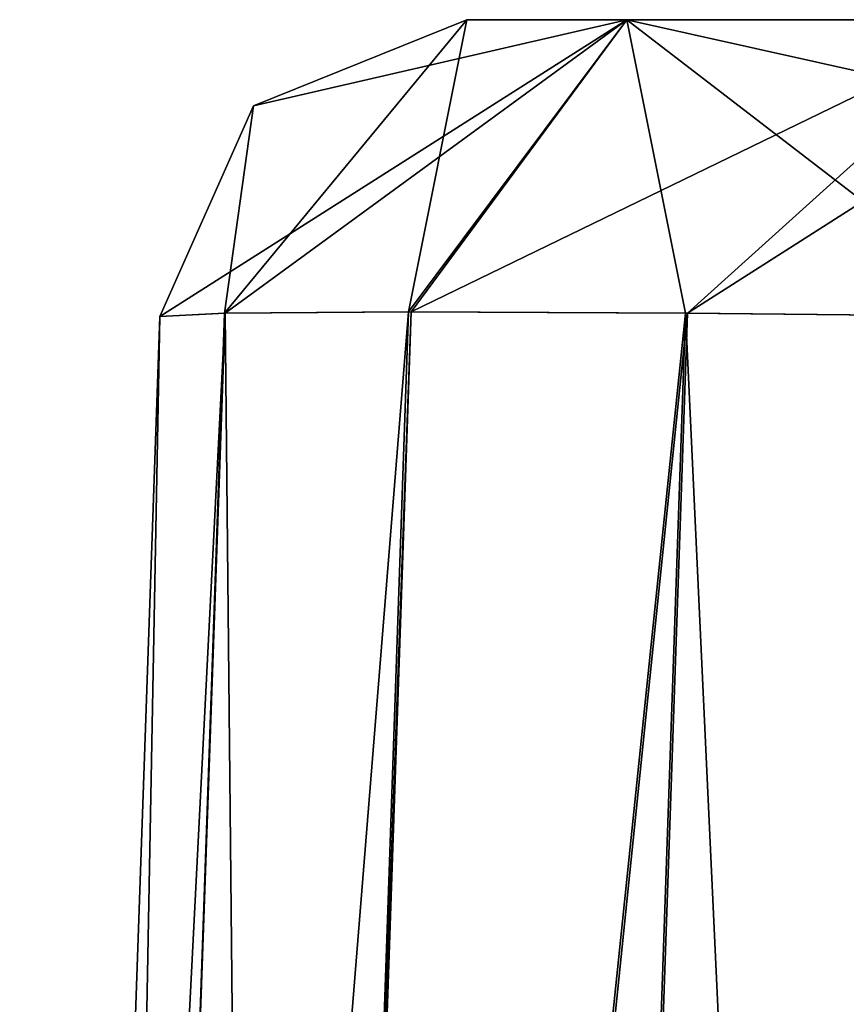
# Model space of a CAD drawing. Header units: inches. Extents: x -9.1 to 9.1, y -1.6 to 4.3.
# Tile 592 of 656: x -5.1 to -4.5, y 2.1 to 2.8. Entities that reach past the tile are written whole.
import ezdxf

# ---------------------------------------------------------------- set-up
doc = ezdxf.new("R2010")
doc.units = ezdxf.units.IN
doc.header["$LTSCALE"] = 65.185185
doc.header["$MEASUREMENT"] = 0
for name, color, linetype in [('17278', 7, 'CONTINUOUS'), ('17292', 7, 'CONTINUOUS'), ('17293', 7, 'CONTINUOUS'), ('18330', 7, 'CONTINUOUS'), ('18354', 7, 'CONTINUOUS'), ('18355', 7, 'CONTINUOUS'), ('18356', 7, 'CONTINUOUS')]:
    doc.layers.add(name, color=color, linetype=linetype)

msp = doc.modelspace()

# ---------------------------------------------------------------- linework, layer by layer
at = {"layer": '17278', "linetype": 'CONTINUOUS'}
for points in [[(-4.79913, 2.795, 8.92434), (-4.68207, 2.795, 9.20708), (-4.79913, 2.795, 6.12565), (-4.79913, 2.795, 8.92434)], [(-4.79913, 2.795, 6.12565), (-4.68207, 2.795, 9.20708), (-4.68208, 2.795, 5.84293), (-4.79913, 2.795, 6.12565)], [(-4.68208, 2.795, 5.84293), (-4.68207, 2.795, 9.20708), (-4.498, 2.795, 8.9), (-4.68208, 2.795, 5.84293)], [(-4.39935, 2.795, 5.72587), (-4.68208, 2.795, 5.84293), (-4.498, 2.795, 8.9), (-4.39935, 2.795, 5.72587)], [(-4.68207, 2.795, 9.20708), (-4.39935, 2.795, 9.32413), (-4.498, 2.795, 8.9), (-4.68207, 2.795, 9.20708)]]:
    msp.add_3dface(points, dxfattribs=at)
at = {"layer": '17292', "linetype": 'CONTINUOUS'}
for points in [[(-4.84199, 2.5811, 9.36497), (-4.79913, 2.795, 8.92434), (-4.97665, 2.58025, 9.16274), (-4.84199, 2.5811, 9.36497)], [(-4.97665, 2.58025, 9.16274), (-4.79913, 2.795, 8.92434), (-4.95543, 2.73185, 8.92437), (-4.97665, 2.58025, 9.16274)], [(-4.68207, 2.795, 9.20708), (-4.79913, 2.795, 8.92434), (-4.84199, 2.5811, 9.36497), (-4.68207, 2.795, 9.20708)], [(-4.68207, 2.795, 9.20708), (-4.84199, 2.5811, 9.36497), (-4.63905, 2.58026, 9.5011), (-4.68207, 2.795, 9.20708)], [(-4.68207, 2.795, 9.20708), (-4.39938, 2.57785, 9.549), (-4.39937, 2.73185, 9.48043), (-4.68207, 2.795, 9.20708)], [(-4.39938, 2.57785, 9.549), (-4.68207, 2.795, 9.20708), (-4.63905, 2.58026, 9.5011), (-4.39938, 2.57785, 9.549)], [(-4.39935, 2.795, 9.32413), (-4.68207, 2.795, 9.20708), (-4.39937, 2.73185, 9.48043), (-4.39935, 2.795, 9.32413)], [(-5.024, 2.57785, 8.92438), (-4.97665, 2.58025, 9.16274), (-4.95543, 2.73185, 8.92437), (-5.024, 2.57785, 8.92438)]]:
    msp.add_3dface(points, dxfattribs=at)
at = {"layer": '17293', "linetype": 'CONTINUOUS'}
for points in [[(-4.84199, 2.5811, 9.36497), (-4.97665, 2.58025, 9.16274), (-5.07909, -0.36132, 9.26613), (-4.84199, 2.5811, 9.36497)], [(-4.94356, -0.35621, 9.46855), (-4.84199, 2.5811, 9.36497), (-5.07909, -0.36132, 9.26613), (-4.94356, -0.35621, 9.46855)], [(-4.97665, 2.58025, 9.16274), (-5.024, 2.57785, 8.92438), (-5.07909, -0.36132, 9.26613), (-4.97665, 2.58025, 9.16274)], [(-4.63905, 2.58026, 9.5011), (-4.84199, 2.5811, 9.36497), (-4.94356, -0.35621, 9.46855), (-4.63905, 2.58026, 9.5011)], [(-4.63905, 2.58026, 9.5011), (-4.94356, -0.35621, 9.46855), (-4.74113, -0.36132, 9.60409), (-4.63905, 2.58026, 9.5011)], [(-4.50204, -0.36218, 9.65166), (-4.63905, 2.58026, 9.5011), (-4.74113, -0.36132, 9.60409), (-4.50204, -0.36218, 9.65166)], [(-4.50204, -0.36218, 9.65166), (-4.39938, 2.57785, 9.549), (-4.63905, 2.58026, 9.5011), (-4.50204, -0.36218, 9.65166)], [(-5.07909, -0.36132, 9.26613), (-5.024, 2.57785, 8.92438), (-5.12666, -0.36218, 9.02704), (-5.07909, -0.36132, 9.26613)]]:
    msp.add_3dface(points, dxfattribs=at)
at = {"layer": '18330', "linetype": 'CONTINUOUS'}
for points in [[(-5.024, 2.57785, 6.12562), (-4.9761, 2.58026, 5.88595), (-5.12666, -0.36218, 6.02296), (-5.024, 2.57785, 6.12562)], [(-5.12666, -0.36218, 6.02296), (-4.9761, 2.58026, 5.88595), (-5.0799, -0.36135, 5.78584), (-5.12666, -0.36218, 6.02296)], [(-4.9761, 2.58026, 5.88595), (-4.94655, -0.35633, 5.58445), (-5.0799, -0.36135, 5.78584), (-4.9761, 2.58026, 5.88595)], [(-4.83998, 2.5811, 5.68301), (-4.94655, -0.35633, 5.58445), (-4.9761, 2.58026, 5.88595), (-4.83998, 2.5811, 5.68301)], [(-4.94356, -0.35627, 5.58145), (-4.94655, -0.35633, 5.58445), (-4.83998, 2.5811, 5.68301), (-4.94356, -0.35627, 5.58145)], [(-4.94054, -0.35633, 5.57845), (-4.94356, -0.35627, 5.58145), (-4.83998, 2.5811, 5.68301), (-4.94054, -0.35633, 5.57845)], [(-4.63774, 2.58025, 5.54835), (-4.94054, -0.35633, 5.57845), (-4.83998, 2.5811, 5.68301), (-4.63774, 2.58025, 5.54835)], [(-4.73916, -0.36135, 5.4451), (-4.94054, -0.35633, 5.57845), (-4.63774, 2.58025, 5.54835), (-4.73916, -0.36135, 5.4451)], [(-4.39938, 2.57785, 5.501), (-4.73916, -0.36135, 5.4451), (-4.63774, 2.58025, 5.54835), (-4.39938, 2.57785, 5.501)], [(-4.39938, 2.57785, 5.501), (-4.50204, -0.36218, 5.39834), (-4.73916, -0.36135, 5.4451), (-4.39938, 2.57785, 5.501)]]:
    msp.add_3dface(points, dxfattribs=at)
at = {"layer": '18354', "linetype": 'CONTINUOUS'}
for points in [[(-5.12666, -0.36218, 9.02704), (-5.024, 2.57785, 8.92438), (-5.024, 2.57785, 6.12562), (-5.12666, -0.36218, 9.02704)], [(-5.12666, -0.36218, 9.02704), (-5.024, 2.57785, 6.12562), (-5.12666, -0.36218, 6.02296), (-5.12666, -0.36218, 9.02704)]]:
    msp.add_3dface(points, dxfattribs=at)
at = {"layer": '18355', "linetype": 'CONTINUOUS'}
for points in [[(-4.79913, 2.795, 8.92434), (-4.79913, 2.795, 6.12565), (-4.95543, 2.73185, 6.12563), (-4.79913, 2.795, 8.92434)], [(-4.95543, 2.73185, 8.92437), (-4.79913, 2.795, 8.92434), (-4.95543, 2.73185, 6.12563), (-4.95543, 2.73185, 8.92437)], [(-5.024, 2.57785, 8.92438), (-4.95543, 2.73185, 8.92437), (-5.024, 2.57785, 6.12562), (-5.024, 2.57785, 8.92438)], [(-5.024, 2.57785, 6.12562), (-4.95543, 2.73185, 8.92437), (-4.95543, 2.73185, 6.12563), (-5.024, 2.57785, 6.12562)]]:
    msp.add_3dface(points, dxfattribs=at)
at = {"layer": '18356', "linetype": 'CONTINUOUS'}
for points in [[(-4.68208, 2.795, 5.84293), (-4.9761, 2.58026, 5.88595), (-5.024, 2.57785, 6.12562), (-4.68208, 2.795, 5.84293)], [(-4.68208, 2.795, 5.84293), (-5.024, 2.57785, 6.12562), (-4.95543, 2.73185, 6.12563), (-4.68208, 2.795, 5.84293)], [(-4.68208, 2.795, 5.84293), (-4.83998, 2.5811, 5.68301), (-4.9761, 2.58026, 5.88595), (-4.68208, 2.795, 5.84293)], [(-4.79913, 2.795, 6.12565), (-4.68208, 2.795, 5.84293), (-4.95543, 2.73185, 6.12563), (-4.79913, 2.795, 6.12565)], [(-4.68208, 2.795, 5.84293), (-4.39935, 2.795, 5.72587), (-4.83998, 2.5811, 5.68301), (-4.68208, 2.795, 5.84293)], [(-4.39935, 2.795, 5.72587), (-4.63774, 2.58025, 5.54835), (-4.83998, 2.5811, 5.68301), (-4.39935, 2.795, 5.72587)], [(-4.39935, 2.795, 5.72587), (-4.39937, 2.73185, 5.56957), (-4.63774, 2.58025, 5.54835), (-4.39935, 2.795, 5.72587)], [(-4.39937, 2.73185, 5.56957), (-4.39938, 2.57785, 5.501), (-4.63774, 2.58025, 5.54835), (-4.39937, 2.73185, 5.56957)]]:
    msp.add_3dface(points, dxfattribs=at)

doc.saveas('drawing.dxf')
